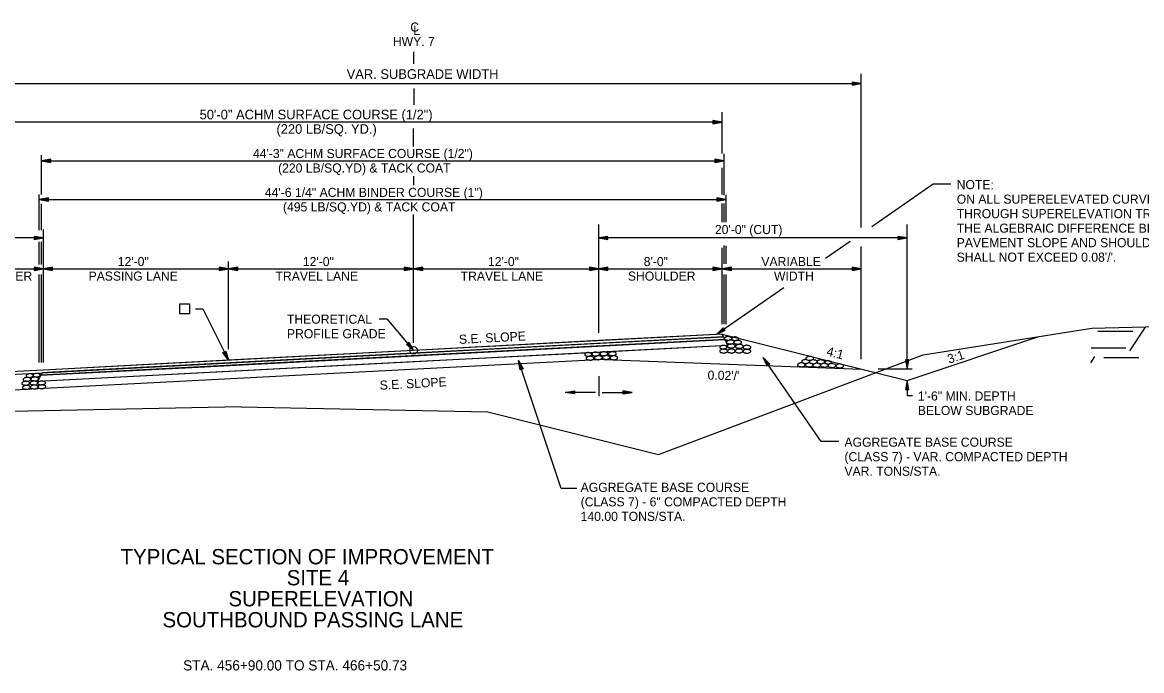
# Model space of a CAD drawing. Extents: x 1398183 to 1398373, y 1967240 to 1968889.
# Drawn here: x 1398232.6 to 1398305.2, y 1967859.8 to 1967901.8 of the extents above; entities that cross this region are included whole.
import ezdxf

# ---------------------------------------------------------------- set-up
doc = ezdxf.new("R2010")
doc.units = 0
for name, color, linetype in [('1', 7, 'Continuous'), ('10', 7, 'Continuous'), ('19', 7, 'Continuous'), ('42', 7, 'Continuous'), ('7', 7, 'Continuous'), ('8', 7, 'Continuous'), ('9', 7, 'Continuous'), ('Default', 7, 'Continuous'), ('Level 1', 7, 'Continuous'), ('Level 9', 7, 'Continuous')]:
    doc.layers.add(name, color=color, linetype=linetype)

# ---------------------------------------------------------------- blocks, each defined once
blk = doc.blocks.new('TM')
at = {"layer": '8'}
for p, q in [((-120.309, 21.181), (-119.787, -20.829)), ((0, 0), (-120.309, 21.181)), ((-31.382, 2.945), (-120.176, 10.512)), ((-119.787, -20.829), (0, 0)), ((-119.911, -10.826), (-31.307, -3.057))]:
    blk.add_line(p, q, dxfattribs=at)
blk = doc.blocks.new('ROCKS')
at = {"layer": '1'}
blk.add_spline([(0.013, 0.06), (0.053, 0.053), (0.107, 0.033), (0.133, 0.013), (0.133, -0.007), (0.12, -0.033), (0.107, -0.04), (0.073, -0.053), (0.033, -0.067), (0.013, -0.067), (-0.02, -0.06), (-0.06, -0.053), (-0.087, -0.047), (-0.113, -0.02), (-0.113, -0.007), (-0.107, 0.02), (-0.087, 0.033), (-0.067, 0.047), (-0.033, 0.053), (-0.02, 0.06), (0.013, 0.06)], degree=3, dxfattribs=at)

msp = doc.modelspace()

# ---------------------------------------------------------------- linework, layer by layer
at = {"layer": '10'}
msp.add_lwpolyline([(1398243.479, 1967882.965), (1398242.837, 1967882.965), (1398242.837, 1967883.606), (1398243.479, 1967883.606)], close=True, dxfattribs=at)
at = {"layer": '19'}
for p, q in [((1398287.019, 1967888.563), (1398287.019, 1967898.509)), ((1398221.727, 1967897.874), (1398287.019, 1967897.874)), ((1398286.419, 1967897.979), (1398286.419, 1967897.769)), ((1398287.019, 1967897.874), (1398286.419, 1967897.979)), ((1398286.859, 1967897.889), (1398286.419, 1967897.924)), ((1398286.419, 1967897.769), (1398287.019, 1967897.874)), ((1398286.419, 1967897.819), (1398286.859, 1967897.859)), ((1398277.997, 1967893.343), (1398277.997, 1967896.022)), ((1398277.997, 1967895.374), (1398227.996, 1967895.374)), ((1398277.397, 1967895.479), (1398277.397, 1967895.269)), ((1398277.997, 1967895.374), (1398277.397, 1967895.479)), ((1398277.837, 1967895.389), (1398277.397, 1967895.424)), ((1398277.397, 1967895.269), (1398277.997, 1967895.374)), ((1398277.397, 1967895.319), (1398277.837, 1967895.359)), ((1398233.868, 1967890.683), (1398233.868, 1967893.234)), ((1398278.123, 1967890.649), (1398278.123, 1967893.329)), ((1398234.468, 1967892.979), (1398233.868, 1967892.874)), ((1398233.868, 1967892.874), (1398278.123, 1967892.874)), ((1398233.868, 1967892.874), (1398234.468, 1967892.769)), ((1398234.468, 1967892.924), (1398234.028, 1967892.889)), ((1398234.028, 1967892.859), (1398234.468, 1967892.819)), ((1398234.468, 1967892.769), (1398234.468, 1967892.979)), ((1398277.523, 1967892.979), (1398277.523, 1967892.769)), ((1398278.123, 1967892.874), (1398277.523, 1967892.979)), ((1398277.963, 1967892.889), (1398277.523, 1967892.924)), ((1398277.523, 1967892.769), (1398278.123, 1967892.874)), ((1398277.523, 1967892.819), (1398277.963, 1967892.859)), ((1398277.997, 1967890.683), (1398277.997, 1967892.429)), ((1398233.729, 1967888.375), (1398233.73, 1967890.699)), ((1398234.33, 1967890.479), (1398233.73, 1967890.374)), ((1398233.73, 1967890.374), (1398278.259, 1967890.374)), ((1398233.73, 1967890.374), (1398234.33, 1967890.269)), ((1398234.33, 1967890.424), (1398233.89, 1967890.389)), ((1398233.89, 1967890.359), (1398234.33, 1967890.319)), ((1398234.33, 1967890.269), (1398234.33, 1967890.479)), ((1398277.659, 1967890.479), (1398277.659, 1967890.269)), ((1398278.259, 1967890.374), (1398277.659, 1967890.479)), ((1398278.099, 1967890.389), (1398277.659, 1967890.424)), ((1398277.659, 1967890.269), (1398278.259, 1967890.374)), ((1398277.659, 1967890.319), (1398278.099, 1967890.359)), ((1398278.259, 1967888.893), (1398278.259, 1967890.679)), ((1398233.868, 1967888.377), (1398233.868, 1967890.076)), ((1398277.997, 1967888.893), (1398277.997, 1967890.104)), ((1398278.124, 1967888.893), (1398278.124, 1967890.104)), ((1398233.996, 1967879.815), (1398233.996, 1967888.421)), ((1398269.996, 1967881.723), (1398269.996, 1967888.75)), ((1398289.996, 1967879.379), (1398289.996, 1967888.75)), ((1398233.996, 1967887.874), (1398209.996, 1967887.874)), ((1398233.396, 1967887.979), (1398233.396, 1967887.769)), ((1398233.996, 1967887.874), (1398233.396, 1967887.979)), ((1398233.836, 1967887.889), (1398233.396, 1967887.924)), ((1398233.396, 1967887.769), (1398233.996, 1967887.874)), ((1398233.396, 1967887.819), (1398233.836, 1967887.859)), ((1398233.731, 1967886.156), (1398233.731, 1967887.626)), ((1398233.868, 1967886.159), (1398233.868, 1967887.627)), ((1398270.596, 1967887.979), (1398269.996, 1967887.874)), ((1398289.996, 1967887.874), (1398269.996, 1967887.874)), ((1398269.996, 1967887.874), (1398270.596, 1967887.769)), ((1398270.596, 1967887.924), (1398270.156, 1967887.889)), ((1398270.156, 1967887.859), (1398270.596, 1967887.819)), ((1398270.596, 1967887.769), (1398270.596, 1967887.979)), ((1398278.124, 1967886.208), (1398278.124, 1967887.377)), ((1398278.26, 1967886.206), (1398278.26, 1967887.372)), ((1398287.019, 1967880.01), (1398287.019, 1967887.311)), ((1398289.396, 1967887.979), (1398289.396, 1967887.769)), ((1398289.996, 1967887.874), (1398289.396, 1967887.979)), ((1398289.836, 1967887.889), (1398289.396, 1967887.924)), ((1398289.396, 1967887.769), (1398289.996, 1967887.874)), ((1398289.396, 1967887.819), (1398289.836, 1967887.859)), ((1398277.996, 1967882.298), (1398277.996, 1967887.235)), ((1398227.996, 1967885.874), (1398233.996, 1967885.874)), ((1398233.396, 1967885.979), (1398233.396, 1967885.769)), ((1398233.996, 1967885.874), (1398233.396, 1967885.979)), ((1398233.836, 1967885.889), (1398233.396, 1967885.924)), ((1398233.396, 1967885.769), (1398233.996, 1967885.874)), ((1398233.396, 1967885.819), (1398233.836, 1967885.859)), ((1398234.596, 1967885.979), (1398233.996, 1967885.874)), ((1398233.996, 1967885.874), (1398234.596, 1967885.769)), ((1398233.996, 1967885.874), (1398245.996, 1967885.874)), ((1398234.596, 1967885.924), (1398234.156, 1967885.889)), ((1398234.156, 1967885.859), (1398234.596, 1967885.819)), ((1398234.596, 1967885.769), (1398234.596, 1967885.979)), ((1398245.396, 1967885.979), (1398245.396, 1967885.769)), ((1398245.996, 1967885.874), (1398245.396, 1967885.979)), ((1398245.836, 1967885.889), (1398245.396, 1967885.924)), ((1398245.396, 1967885.769), (1398245.996, 1967885.874)), ((1398245.396, 1967885.819), (1398245.836, 1967885.859)), ((1398245.996, 1967880.679), (1398245.996, 1967886.344)), ((1398246.596, 1967885.979), (1398245.996, 1967885.874)), ((1398245.996, 1967885.874), (1398246.596, 1967885.769)), ((1398245.996, 1967885.874), (1398257.996, 1967885.874)), ((1398246.596, 1967885.924), (1398246.156, 1967885.889)), ((1398246.156, 1967885.859), (1398246.596, 1967885.819)), ((1398246.596, 1967885.769), (1398246.596, 1967885.979)), ((1398257.396, 1967885.979), (1398257.396, 1967885.769)), ((1398257.996, 1967885.874), (1398257.396, 1967885.979)), ((1398257.836, 1967885.889), (1398257.396, 1967885.924)), ((1398257.396, 1967885.769), (1398257.996, 1967885.874)), ((1398257.396, 1967885.819), (1398257.836, 1967885.859)), ((1398258.596, 1967885.979), (1398257.996, 1967885.874)), ((1398257.996, 1967885.874), (1398258.596, 1967885.769)), ((1398257.996, 1967885.874), (1398269.996, 1967885.874)), ((1398258.596, 1967885.924), (1398258.156, 1967885.889)), ((1398258.156, 1967885.859), (1398258.596, 1967885.819)), ((1398258.596, 1967885.769), (1398258.596, 1967885.979)), ((1398269.396, 1967885.979), (1398269.396, 1967885.769)), ((1398269.996, 1967885.874), (1398269.396, 1967885.979)), ((1398269.836, 1967885.889), (1398269.396, 1967885.924)), ((1398269.396, 1967885.769), (1398269.996, 1967885.874)), ((1398269.396, 1967885.819), (1398269.836, 1967885.859)), ((1398270.596, 1967885.979), (1398269.996, 1967885.874)), ((1398269.996, 1967885.874), (1398270.596, 1967885.769)), ((1398269.996, 1967885.874), (1398277.996, 1967885.874)), ((1398270.596, 1967885.924), (1398270.156, 1967885.889)), ((1398270.156, 1967885.859), (1398270.596, 1967885.819)), ((1398270.596, 1967885.769), (1398270.596, 1967885.979)), ((1398277.396, 1967885.979), (1398277.396, 1967885.769)), ((1398277.996, 1967885.874), (1398277.396, 1967885.979)), ((1398277.836, 1967885.889), (1398277.396, 1967885.924)), ((1398277.396, 1967885.769), (1398277.996, 1967885.874)), ((1398277.396, 1967885.819), (1398277.836, 1967885.859)), ((1398278.596, 1967885.979), (1398277.996, 1967885.874)), ((1398277.996, 1967885.874), (1398287.019, 1967885.874)), ((1398277.996, 1967885.874), (1398278.596, 1967885.769)), ((1398278.596, 1967885.924), (1398278.156, 1967885.889)), ((1398278.156, 1967885.859), (1398278.596, 1967885.819)), ((1398278.596, 1967885.769), (1398278.596, 1967885.979)), ((1398286.419, 1967885.98), (1398286.419, 1967885.77)), ((1398287.019, 1967885.875), (1398286.419, 1967885.98)), ((1398286.859, 1967885.89), (1398286.419, 1967885.925)), ((1398286.419, 1967885.77), (1398287.019, 1967885.875)), ((1398286.419, 1967885.82), (1398286.859, 1967885.86)), ((1398233.731, 1967879.815), (1398233.731, 1967885.504)), ((1398233.868, 1967879.815), (1398233.868, 1967885.501)), ((1398278.124, 1967882.298), (1398278.124, 1967885.511)), ((1398278.26, 1967882.298), (1398278.26, 1967885.512)), ((1398277.635, 1967881.628), (1398278.066, 1967882.059)), ((1398278.184, 1967881.887), (1398277.635, 1967881.628)), ((1398277.758, 1967881.729), (1398278.094, 1967882.013)), ((1398278.155, 1967881.927), (1398277.774, 1967881.706)), ((1398277.996, 1967881.647), (1398289.996, 1967878.647)), ((1398277.996, 1967881.647), (1398278.081, 1967881.477)), ((1398278.066, 1967882.059), (1398278.184, 1967881.887)), ((1398233.636, 1967878.596), (1398278.36, 1967880.92)), ((1398278.168, 1967881.303), (1398233.826, 1967878.975)), ((1398269.421, 1967880.842), (1398254.978, 1967880.086)), ((1398257.53, 1967880.978), (1398257.69, 1967881.112)), ((1398257.996, 1967880.586), (1398257.53, 1967880.978)), ((1398257.886, 1967880.701), (1398257.574, 1967881.009)), ((1398257.657, 1967881.08), (1398257.904, 1967880.719)), ((1398257.69, 1967881.112), (1398257.996, 1967880.586)), ((1398278.168, 1967881.303), (1398269.421, 1967880.842)), ((1398269.498, 1967880.458), (1398278.36, 1967880.92)), ((1398278.081, 1967881.477), (1398278.168, 1967881.303)), ((1398278.168, 1967881.303), (1398278.36, 1967880.92)), ((1398278.36, 1967880.92), (1398278.168, 1967881.303)), ((1398289.996, 1967878.647), (1398298.535, 1967881.493)), ((1398245.635, 1967880.442), (1398245.823, 1967880.533)), ((1398245.996, 1967879.951), (1398245.635, 1967880.442)), ((1398245.914, 1967880.088), (1398245.684, 1967880.463)), ((1398245.778, 1967880.511), (1398245.939, 1967880.101)), ((1398245.823, 1967880.533), (1398245.996, 1967879.951)), ((1398280.91, 1967879.582), (1398280.657, 1967880.134)), ((1398280.657, 1967880.134), (1398281.083, 1967879.698)), ((1398284.421, 1967874.687), (1398280.657, 1967880.134)), ((1398267.56, 1967871.64), (1398264.798, 1967879.935)), ((1398264.899, 1967879.336), (1398264.798, 1967879.935)), ((1398264.798, 1967879.935), (1398265.096, 1967879.404)), ((1398264.945, 1967879.353), (1398264.835, 1967879.779)), ((1398264.862, 1967879.789), (1398265.045, 1967879.389)), ((1398265.096, 1967879.404), (1398264.899, 1967879.336)), ((1398270.356, 1967880.004), (1398287.066, 1967879.379)), ((1398280.95, 1967879.61), (1398280.734, 1967879.994)), ((1398280.757, 1967880.01), (1398281.037, 1967879.671)), ((1398281.083, 1967879.698), (1398280.91, 1967879.582)), ((1398290.101, 1967879.979), (1398289.891, 1967879.979)), ((1398289.891, 1967879.979), (1398289.996, 1967879.379)), ((1398289.941, 1967879.979), (1398289.981, 1967879.539)), ((1398289.996, 1967879.379), (1398290.101, 1967879.979)), ((1398290.011, 1967879.539), (1398290.046, 1967879.979)), ((1398233.826, 1967878.975), (1398233.636, 1967878.596)), ((1398233.911, 1967879.145), (1398233.826, 1967878.975)), ((1398269.996, 1967878.914), (1398269.996, 1967877.627)), ((1398289.996, 1967878.647), (1398289.891, 1967878.047)), ((1398290.101, 1967878.047), (1398289.996, 1967878.647)), ((1398289.891, 1967878.047), (1398290.101, 1967878.047)), ((1398289.981, 1967878.487), (1398289.946, 1967878.047)), ((1398290.051, 1967878.047), (1398290.011, 1967878.487)), ((1398269.779, 1967877.865), (1398267.824, 1967877.865)), ((1398270.212, 1967877.865), (1398272.167, 1967877.865)), ((1398285.571, 1967874.687), (1398284.421, 1967874.687)), ((1398268.574, 1967871.64), (1398267.56, 1967871.64))]:
    msp.add_line(p, q, dxfattribs=at)
for points in [[(1398292.832, 1967891.358), (1398291.683, 1967891.358), (1398287.698, 1967888.593)], [(1398286.297, 1967887.651), (1398286.297, 1967887.651), (1398284.696, 1967886.54)], [(1398281.991, 1967884.635), (1398281.991, 1967884.635), (1398277.635, 1967881.628)], [(1398243.847, 1967883.285), (1398244.337, 1967883.285), (1398245.996, 1967879.951)], [(1398255.774, 1967882.643), (1398256.264, 1967882.643), (1398257.996, 1967880.586)], [(1398277.996, 1967881.647), (1398269.996, 1967881.223), (1398257.996, 1967880.587), (1398245.996, 1967879.951), (1398233.996, 1967879.315), (1398227.996, 1967878.997)], [(1398262.82, 1967876.608), (1398273.877, 1967873.844), (1398291.026, 1967880.309), (1398301.963, 1967882.034)], [(1398227.911, 1967878.827), (1398233.911, 1967879.145), (1398270.082, 1967881.053), (1398278.081, 1967881.477)], [(1398233.636, 1967878.596), (1398257.976, 1967879.86), (1398269.498, 1967880.458)], [(1398254.978, 1967880.086), (1398233.826, 1967878.975), (1398233.636, 1967878.596)], [(1398270.356, 1967880.004), (1398233.636, 1967878.096), (1398221.727, 1967877.43)], [(1398246.821, 1967876.928), (1398230.822, 1967876.608)], [(1398246.821, 1967876.928), (1398262.82, 1967876.608)]]:
    msp.add_lwpolyline(points, dxfattribs=at)
for points in [[(1398227.911, 1967878.827), (1398233.911, 1967879.145), (1398255.553, 1967880.287), (1398274.081, 1967881.265), (1398278.081, 1967881.477), (1398277.996, 1967881.647), (1398273.996, 1967881.435), (1398257.996, 1967880.587), (1398233.996, 1967879.315), (1398227.996, 1967878.997)], [(1398233.911, 1967879.145), (1398233.826, 1967878.975), (1398234.638, 1967879.018), (1398243.619, 1967879.489), (1398278.168, 1967881.303), (1398278.081, 1967881.477), (1398244.821, 1967879.721), (1398234.582, 1967879.18)]]:
    msp.add_lwpolyline(points, close=True, dxfattribs=at)
at = {"layer": '42'}
msp.add_lwpolyline([(1398301.963, 1967882.034), (1398308.072, 1967882.173), (1398312.019, 1967882.22)], dxfattribs=at)
at = {"layer": '7'}
for p, q in [((1398258.003, 1967899.152), (1398258.003, 1967899.944)), ((1398258.006, 1967897.564), (1398258.005, 1967896.496)), ((1398257.996, 1967893.809), (1398257.996, 1967894.958)), ((1398258.014, 1967891.301), (1398258.014, 1967891.876)), ((1398257.996, 1967881.087), (1398257.995, 1967889.392))]:
    msp.add_line(p, q, dxfattribs=at)
at = {"layer": '9'}
for p, q in [((1398304.615, 1967881.812), (1398302.353, 1967881.818)), ((1398305.422, 1967882.102), (1398304.399, 1967880.568)), ((1398302.139, 1967880.184), (1398301.875, 1967879.788)), ((1398304.176, 1967880.734), (1398301.914, 1967880.74)), ((1398305.014, 1967880.108), (1398302.752, 1967880.114))]:
    msp.add_line(p, q, dxfattribs=at)
at = {"layer": 'Default'}
msp.add_line((1398290.309, 1967879.379), (1398288.12, 1967879.379), dxfattribs=at)
msp.add_lwpolyline([(1398289.996, 1967878.647), (1398289.996, 1967877.667), (1398290.338, 1967877.667)], dxfattribs=at)
at = {"layer": 'Level 9'}
msp.add_circle((1398257.996, 1967880.586), 0.25, dxfattribs=at)

# ---------------------------------------------------------------- block references
at = {"layer": '19', "xscale": 0.005006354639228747}
for p, yscale, rotation in [((1398267.822, 1967877.862), -0.005006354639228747, -179.20057588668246), ((1398272.167, 1967877.862), 0.005006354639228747, -0.7994241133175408)]:
    msp.add_blockref('TM', p, dxfattribs=dict(at, yscale=yscale, rotation=rotation))
at = {"layer": 'Level 1'}
for p, xscale, yscale, rotation in [((1398278.067, 1967880.8), 1.8429465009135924, 1.8429465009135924, -0.17361855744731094), ((1398278.371, 1967881.371), 1.8771740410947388, 1.8771740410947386, -0.173618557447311), ((1398278.514, 1967881.136), 2.011654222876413, 2.0116542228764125, -0.17361855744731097), ((1398278.567, 1967880.881), 2.011654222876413, 2.0116542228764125, -0.17361855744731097), ((1398278.828, 1967881.346), 1.849824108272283, 1.8498241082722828, -0.17361855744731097), ((1398278.991, 1967881.121), 2.011654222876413, 2.0116542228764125, -0.17361855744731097), ((1398279.1, 1967880.858), 2.011654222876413, 2.0116542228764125, -0.17361855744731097), ((1398279.589, 1967880.797), 2.011654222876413, 2.0116542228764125, -0.17361855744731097), ((1398269.303, 1967880.334), 1.8429465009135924, 1.8429465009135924, -0.17361855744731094), ((1398269.419, 1967880.088), 2.011654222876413, 2.0116542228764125, -0.17361855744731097), ((1398269.791, 1967880.357), 2.011654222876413, 2.0116542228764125, -0.17361855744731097), ((1398269.95, 1967880.121), 2.011654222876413, 2.0116542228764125, -0.17361855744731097), ((1398270.319, 1967880.375), 2.011654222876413, 2.0116542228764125, -0.17361855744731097), ((1398270.46, 1967880.138), 2.011654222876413, 2.0116542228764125, -0.17361855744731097), ((1398270.868, 1967880.377), 2.011654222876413, 2.0116542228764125, -0.17361855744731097), ((1398270.957, 1967880.116), 2.011654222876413, 2.0116542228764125, -0.17361855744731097), ((1398278.079, 1967880.554), 2.011654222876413, 2.0116542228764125, -0.17361855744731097), ((1398278.577, 1967880.555), 2.011654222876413, 2.0116542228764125, -0.17361855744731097), ((1398279.082, 1967880.558), 2.011654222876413, 2.0116542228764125, -0.17361855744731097), ((1398279.586, 1967880.54), 2.011654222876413, 2.0116542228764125, -0.17361855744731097), ((1398283.66, 1967880.077), 2.011654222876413, 2.0116542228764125, -0.17361855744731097), ((1398283.121, 1967879.662), 2.011654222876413, 2.0116542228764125, -0.17361855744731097), ((1398283.121, 1967879.662), 2.011654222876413, 2.0116542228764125, -0.17361855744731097), ((1398283.391, 1967879.869), 2.011654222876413, 2.0116542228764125, -0.17361855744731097), ((1398283.625, 1967879.652), 2.011654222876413, 2.0116542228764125, -0.17361855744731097), ((1398283.625, 1967879.652), 2.011654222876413, 2.0116542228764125, -0.17361855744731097), ((1398283.891, 1967879.857), 2.011654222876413, 2.0116542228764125, -0.17361855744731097), ((1398284.117, 1967879.634), 2.011654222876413, 2.0116542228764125, -0.17361855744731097), ((1398284.117, 1967879.634), 2.011654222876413, 2.0116542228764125, -0.17361855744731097), ((1398284.387, 1967879.857), 2.011654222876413, 2.0116542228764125, -0.17361855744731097), ((1398284.607, 1967879.634), 2.011654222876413, 2.0116542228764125, -0.17361855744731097), ((1398284.607, 1967879.634), 2.011654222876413, 2.0116542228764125, -0.17361855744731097), ((1398284.849, 1967879.818), 1.7335100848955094, 1.7335100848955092, -0.173618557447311), ((1398285.101, 1967879.614), 2.011654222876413, 2.0116542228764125, -0.17361855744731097), ((1398285.101, 1967879.614), 2.011654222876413, 2.0116542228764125, -0.17361855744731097), ((1398285.604, 1967879.587), 2.011654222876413, 2.0116542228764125, -0.17361855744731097), ((1398232.833, 1967878.468), 2.011654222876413, 2.011654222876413, 1.8263814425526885), ((1398232.917, 1967878.721), 2.011654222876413, 2.011654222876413, 1.8263814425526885), ((1398233.083, 1967878.959), 1.8771740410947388, 1.8771740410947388, 1.8263814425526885), ((1398233.368, 1967878.485), 2.011654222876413, 2.011654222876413, 1.8263814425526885), ((1398233.413, 1967878.745), 2.011654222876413, 2.011654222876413, 1.8263814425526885), ((1398233.413, 1967878.745), 2.011654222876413, 2.011654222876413, 1.8263814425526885), ((1398233.542, 1967878.987), 1.849824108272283, 1.849824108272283, 1.826381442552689), ((1398233.87, 1967878.481), 2.011654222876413, 2.011654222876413, 1.8263814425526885), ((1398232.874, 1967878.203), 2.011654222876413, 2.011654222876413, 1.8263814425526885), ((1398233.385, 1967878.225), 2.011654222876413, 2.011654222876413, 1.8263814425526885), ((1398233.878, 1967878.239), 2.011654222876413, 2.011654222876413, 1.8263814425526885)]:
    msp.add_blockref('ROCKS', p, dxfattribs=dict(at, xscale=xscale, yscale=yscale, rotation=rotation))

# ---------------------------------------------------------------- texts
at = {"layer": '10'}
for s, height, p in [('20\'-0" (CUT)', 0.59001, (1398277.531, 1967888.126)), ('12\'-0"', 0.59, (1398238.818, 1967886.049)), ('12\'-0"', 0.59, (1398250.818, 1967886.049)), ('12\'-0"', 0.59, (1398262.818, 1967886.049)), ('8\'-0"', 0.59, (1398272.916, 1967886.049)), ('VARIABLE', 0.59, (1398280.542, 1967886.049)), ('SHOULDER', 0.59, (1398228.889, 1967885.109)), ('PASSING LANE', 0.59001, (1398236.925, 1967885.109)), ('TRAVEL LANE', 0.59001, (1398249.046, 1967885.109)), ('TRAVEL LANE', 0.59001, (1398261.046, 1967885.109)), ('SHOULDER', 0.59, (1398271.889, 1967885.109)), ('WIDTH', 0.59, (1398281.36, 1967885.109))]:
    msp.add_text(s, height=height, dxfattribs=at).set_placement(p)
for s, height, rotation, p in [('THEORETICAL', 0.59001, 0.00316, (1398249.785, 1967882.317)), ('PROFILE GRADE', 0.59001, 0.00316, (1398249.786, 1967881.376)), ('4:1', 0.59, 345.96376, (1398284.732, 1967880.267)), ('3:1', 0.59, 18.43495, (1398292.719, 1967879.721)), ('1\'-6" MIN. DEPTH', 0.59001, 360, (1398290.69, 1967877.342)), ('BELOW SUBGRADE', 0.59001, 360, (1398290.69, 1967876.402))]:
    msp.add_text(s, height=height, rotation=rotation, dxfattribs=at).set_placement(p)
at = {"layer": '19'}
for s, height, p in [('C', 0.59, (1398257.783, 1967901.244)), ('L', 0.59, (1398257.972, 1967901.033)), ('HWY. 7', 0.59, (1398256.652, 1967900.314)), ('VAR. SUBGRADE WIDTH', 0.625, (1398253.659, 1967898.182)), ('50\'-0" ACHM SURFACE COURSE (1/2")', 0.625, (1398244.125, 1967895.559)), ('(220 LB/SQ. YD.)', 0.625, (1398249.106, 1967894.622)), ('NOTE:', 0.59, (1398293.207, 1967891.035)), ('ON ALL SUPERELEVATED CURVES AND', 0.59001, (1398293.207, 1967890.095)), ('THROUGH SUPERELEVATION TRANSITIONS,', 0.59001, (1398293.207, 1967889.155)), ('THE ALGEBRAIC DIFFERENCE BETWEEN', 0.59001, (1398293.207, 1967888.215)), ('PAVEMENT SLOPE AND SHOULDER SLOPE', 0.59001, (1398293.207, 1967887.275)), ("SHALL NOT EXCEED 0.08'/'.", 0.59001, (1398293.207, 1967886.335)), ('TYPICAL SECTION OF IMPROVEMENT', 0.98999, (1398239.002, 1967866.727)), ('SITE 4', 0.99, (1398249.771, 1967865.365)), ('SUPERELEVATION', 0.98999, (1398245.994, 1967864.004)), ('SOUTHBOUND PASSING LANE', 0.98999, (1398241.718, 1967862.643)), ('STA. 456+90.00 TO STA. 466+50.73', 0.65999, (1398243.054, 1967859.85))]:
    msp.add_text(s, height=height, dxfattribs=at).set_placement(p)
for s, height, rotation, p in [('S.E. SLOPE', 0.59, 3.03384, (1398260.952, 1967881.006)), ('S.E. SLOPE', 0.59, 3.03384, (1398255.815, 1967878.034)), ("0.02'/'", 0.59, 358.85424, (1398277.05, 1967878.695)), ('AGGREGATE BASE COURSE', 0.59001, 360, (1398285.929, 1967874.347)), ('(CLASS 7) - VAR. COMPACTED DEPTH', 0.59001, 360, (1398285.929, 1967873.407)), ('VAR. TONS/STA.', 0.59001, 360, (1398285.929, 1967872.467)), ('AGGREGATE BASE COURSE', 0.59001, 360, (1398268.827, 1967871.421)), ('(CLASS 7) - 6" COMPACTED DEPTH', 0.59001, 360, (1398268.827, 1967870.481)), ('140.00 TONS/STA.', 0.59001, 360, (1398268.827, 1967869.541))]:
    msp.add_text(s, height=height, rotation=rotation, dxfattribs=at).set_placement(p)
at = {"layer": '42'}
for s, p in [('44\'-3" ACHM SURFACE COURSE (1/2")', (1398247.583, 1967893.053)), ('(220 LB/SQ.YD) & TACK COAT', (1398249.212, 1967892.113)), ('44\'-6 1/4" ACHM BINDER COURSE (1")', (1398248.356, 1967890.532)), ('(495 LB/SQ.YD) & TACK COAT', (1398249.529, 1967889.592))]:
    msp.add_text(s, height=0.59001, rotation=360, dxfattribs=at).set_placement(p)

doc.saveas('drawing.dxf')
